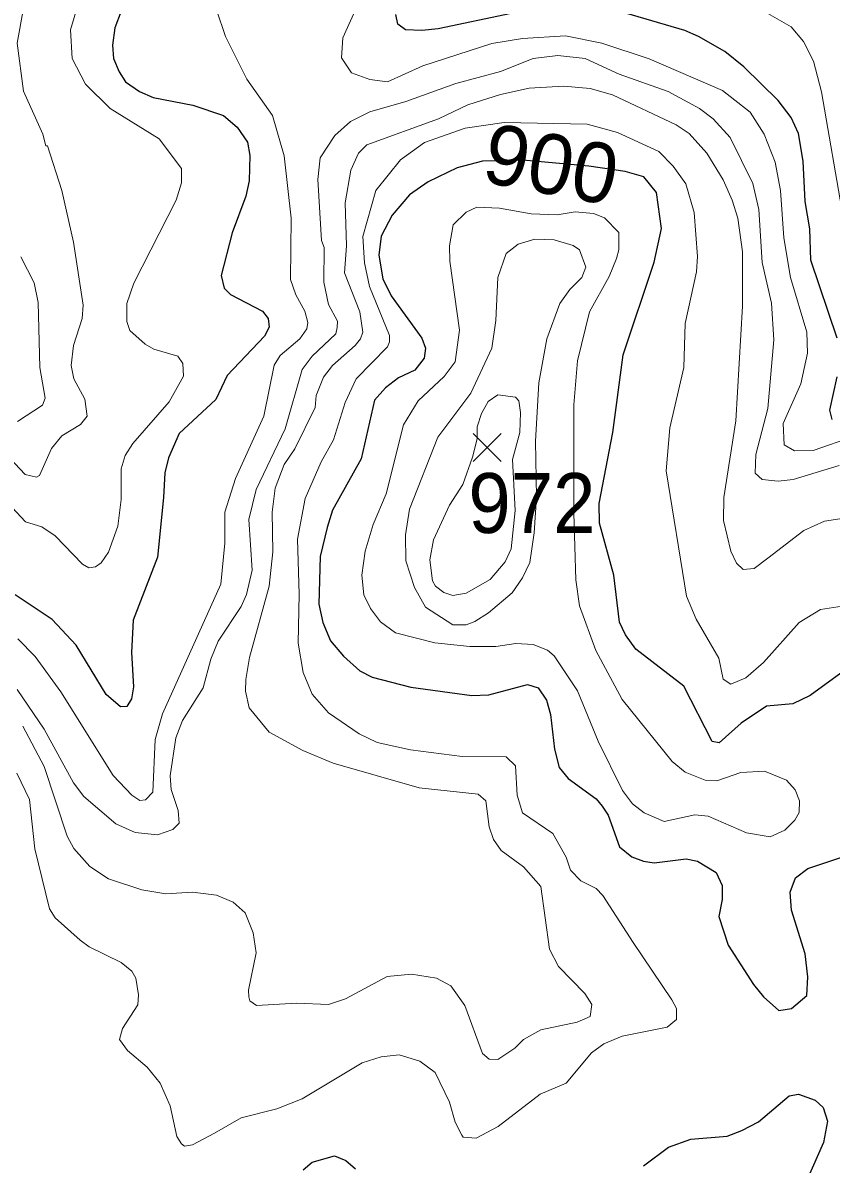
# Model space of a CAD drawing. Extents: x 294.2 to 320.3, y 7482.7 to 7510.7.
# Drawn here: x 318.548 to 319.627, y 7484.072 to 7485.595 of the extents above; entities that cross this region are included whole.
import ezdxf
from ezdxf.enums import TextEntityAlignment as Align

# ---------------------------------------------------------------- set-up
doc = ezdxf.new("R2010")
doc.units = 0
doc.header["$LTSCALE"] = 0.032
for name, color, linetype, lineweight in [('1', 7, 'Continuous', 25), ('2', 7, 'Continuous', 13), ('21', 7, 'Continuous', 25)]:
    doc.layers.add(name, color=color, linetype=linetype, lineweight=lineweight)
doc.layers.add('61', color=7, linetype='Continuous')

msp = doc.modelspace()

# ---------------------------------------------------------------- linework, layer by layer
at = {"layer": '1'}
for points in [[(318.6791, 7485.6105), (318.6707, 7485.5884), (318.6674, 7485.5653), (318.6691, 7485.5476), (318.6763, 7485.5298), (318.6847, 7485.5162), (318.7034, 7485.5035), (318.7217, 7485.4954), (318.775, 7485.4852), (318.8155, 7485.4713), (318.8338, 7485.4557), (318.8477, 7485.4358), (318.851, 7485.418), (318.8499, 7485.3842), (318.8455, 7485.3637), (318.8272, 7485.3148), (318.8128, 7485.2578), (318.8167, 7485.2411), (318.825, 7485.2325), (318.8677, 7485.2105), (318.8755, 7485.2003), (318.8766, 7485.189), (318.8705, 7485.1771), (318.8205, 7485.1245)], [(319.1999, 7485.6075), (319.1023, 7485.5871), (319.0806, 7485.5849), (319.0586, 7485.5856), (319.0484, 7485.5935), (319.0456, 7485.6064)], [(319.635, 7485.1744), (319.5995, 7485.2782), (319.5984, 7485.3201), (319.5923, 7485.3566), (319.5895, 7485.4104), (319.5834, 7485.4475), (319.5734, 7485.469), (319.5562, 7485.4916), (319.5102, 7485.5362), (319.4847, 7485.5567), (319.4496, 7485.5769), (319.4313, 7485.585), (319.3175, 7485.6183)], [(319.6399, 7484.727), (319.599, 7484.6971), (319.5758, 7484.6861), (319.5404, 7484.683), (319.5066, 7484.6602), (319.4775, 7484.6342), (319.4681, 7484.6358), (319.43, 7484.7097), (319.3663, 7484.7592), (319.3521, 7484.7781), (319.3445, 7484.7954), (319.3368, 7484.8581), (319.3178, 7484.9274), (319.317, 7484.9534), (319.3356, 7485.0483), (319.349, 7485.1518), (319.3905, 7485.2756), (319.4002, 7485.3206), (319.3939, 7485.3686), (319.3766, 7485.3898), (319.3517, 7485.3969), (319.3033, 7485.404), (319.2152, 7485.4118), (319.1614, 7485.4103), (319.1276, 7485.4016), (319.089, 7485.3828)], [(319.089, 7485.3828), (319.0639, 7485.3655), (319.0408, 7485.3385)], [(319.0408, 7485.3385), (319.0261, 7485.3102), (319.0229, 7485.2851), (319.0285, 7485.2536), (319.0397, 7485.2308), (319.0805, 7485.1742), (319.0853, 7485.1608), (319.0837, 7485.1474), (319.0711, 7485.1317), (319.0491, 7485.1215), (319.0318, 7485.1081), (319.0171, 7485.0916), (318.9995, 7485.0133), (318.9614, 7484.9449), (318.9543, 7484.9214), (318.9449, 7484.8828), (318.9428, 7484.8192), (318.9483, 7484.7948), (318.9585, 7484.7704), (318.9758, 7484.75), (318.9978, 7484.7303), (319.0143, 7484.7217), (319.0658, 7484.7083), (319.147, 7484.6973), (319.1698, 7484.698), (319.2217, 7484.7122), (319.2359, 7484.7075), (319.2469, 7484.691), (319.252, 7484.6721), (319.2575, 7484.6257), (319.2638, 7484.6013), (319.2756, 7484.5864), (319.3133, 7484.5596), (319.3212, 7484.5494), (319.3293, 7484.5376), (319.3442, 7484.4951), (319.3607, 7484.4818), (319.3764, 7484.4763), (319.3906, 7484.4739), (319.4333, 7484.4794), (319.4486, 7484.4762), (319.4735, 7484.4609), (319.4812, 7484.4437), (319.4812, 7484.4251), (319.4767, 7484.4022), (319.4895, 7484.3639), (319.5233, 7484.3115), (319.5367, 7484.2949), (319.5572, 7484.277), (319.5737, 7484.2796), (319.5942, 7484.2968), (319.5955, 7484.3217), (319.5923, 7484.3523), (319.5737, 7484.4107), (319.5722, 7484.435), (319.5793, 7484.4539), (319.5958, 7484.4665), (319.649, 7484.4841)], [(318.8205, 7485.1245), (318.8055, 7485.0922), (318.7567, 7485.0471), (318.7423, 7485.0144), (318.7373, 7484.9945), (318.7356, 7484.9617), (318.7278, 7484.8821)], [(319.6283, 7485.0657), (319.625, 7485.0781), (319.635, 7485.1227)], [(318.7278, 7484.8821), (318.6951, 7484.7977), (318.6928, 7484.7547), (318.6956, 7484.709), (318.6928, 7484.6929), (318.6867, 7484.6826), (318.6784, 7484.6821), (318.6589, 7484.6988), (318.619, 7484.7644), (318.5869, 7484.7988), (318.5375, 7484.8316)], [(319.3765, 7484.0695), (319.4097, 7484.0944), (319.4397, 7484.1053), (319.4882, 7484.1091), (319.5074, 7484.1167), (319.5297, 7484.1283), (319.5707, 7484.1629), (319.5832, 7484.1653)], [(319.5832, 7484.1653), (319.6053, 7484.1574), (319.6163, 7484.1472), (319.6218, 7484.1291), (319.6165, 7484.1008), (319.595, 7484.0513), (319.595, 7484.0049)], [(318.9222, 7484.0642), (318.934, 7484.0744), (318.9638, 7484.083), (318.9788, 7484.0768), (318.9921, 7484.0657)]]:
    msp.add_lwpolyline(points, dxfattribs=at)
at = {"layer": '2'}
for points in [[(318.6447, 7484.8689), (318.6524, 7484.8746), (318.662, 7484.8887), (318.6747, 7484.9232), (318.6793, 7484.9589), (318.6793, 7484.9998), (318.6844, 7485.0177), (318.6945, 7485.0336), (318.7431, 7485.0892), (318.7623, 7485.1237), (318.7616, 7485.1403), (318.7546, 7485.1504), (318.7226, 7485.1594), (318.7112, 7485.1664), (318.6907, 7485.1843), (318.6869, 7485.1965), (318.6869, 7485.2207), (318.6959, 7485.2475), (318.7526, 7485.3586), (318.7597, 7485.3816), (318.7597, 7485.4007), (318.7297, 7485.4404), (318.6646, 7485.4806), (318.6313, 7485.5131), (318.6135, 7485.5476), (318.6116, 7485.5859), (318.625, 7485.6312)], [(318.5487, 7485.6149), (318.5401, 7485.5681), (318.5487, 7485.5038), (318.5746, 7485.4465), (318.5786, 7485.4309), (318.5809, 7485.4308), (318.6001, 7485.3714), (318.6154, 7485.3024), (318.6282, 7485.2182), (318.6269, 7485.2003), (318.6154, 7485.1645), (318.6122, 7485.1377), (318.616, 7485.1198), (318.6307, 7485.093), (318.6339, 7485.07), (318.6249, 7485.0592), (318.6001, 7485.0438), (318.586, 7485.0272), (318.5701, 7484.9908), (318.5663, 7484.9889), (318.5509, 7484.9921), (318.5234, 7485.0215)], [(318.8063, 7485.6127), (318.8184, 7485.577), (318.847, 7485.5199), (318.8809, 7485.4714), (318.8969, 7485.4174), (318.9059, 7485.3344), (318.9053, 7485.2526), (318.9123, 7485.2322), (318.9244, 7485.2105), (318.9283, 7485.1951), (318.927, 7485.1869), (318.9174, 7485.1734), (318.8912, 7485.1511), (318.8835, 7485.1383), (318.8695, 7485.07), (318.8318, 7484.987), (318.8175, 7484.9419), (318.8175, 7484.9007), (318.8123, 7484.8458), (318.7342, 7484.6729), (318.7246, 7484.6384), (318.7214, 7484.5682), (318.7118, 7484.558), (318.7042, 7484.5573), (318.6933, 7484.5643), (318.6684, 7484.5905), (318.5988, 7484.7023), (318.5643, 7484.7495), (318.5413, 7484.7731)], [(319.0109, 7485.5194), (318.9866, 7485.5285), (318.9734, 7485.5485), (318.9751, 7485.5752), (318.9953, 7485.6204)], [(319.5394, 7485.6094), (319.5733, 7485.5897), (319.5899, 7485.5702), (319.6031, 7485.5438), (319.614, 7485.5029), (319.6427, 7485.3356), (319.6497, 7485.3152), (319.6676, 7485.2743), (319.6919, 7485.2405), (319.7059, 7485.2041), (319.7085, 7485.1875), (319.7027, 7485.1556), (319.704, 7485.1415), (319.7161, 7485.1307), (319.75, 7485.1211), (319.7698, 7485.1147)], [(319.3209, 7485.568), (319.2724, 7485.5776), (319.2149, 7485.5744), (319.1741, 7485.5674), (319.0819, 7485.5377), (319.0348, 7485.5165), (319.0109, 7485.5194)], [(319.6567, 7485.0432), (319.6027, 7485.0245), (319.5781, 7485.024), (319.5643, 7485.0318), (319.5626, 7485.0602), (319.5865, 7485.1135), (319.5954, 7485.1543), (319.5942, 7485.1824), (319.5724, 7485.2552), (319.5635, 7485.3082), (319.5591, 7485.3714), (319.552, 7485.4091), (319.5374, 7485.4467), (319.5189, 7485.4761), (319.4818, 7485.5048), (319.3841, 7485.547), (319.3209, 7485.568)], [(318.7457, 7484.572), (318.7444, 7484.5899), (318.752, 7484.6409), (318.761, 7484.6639), (318.7884, 7484.7074), (318.7986, 7484.7457), (318.8088, 7484.77), (318.8395, 7484.8159), (318.8465, 7484.8321), (318.854, 7484.8644), (318.8497, 7484.9321), (318.8593, 7484.9723), (318.8979, 7485.0532), (318.9209, 7485.1326), (318.9341, 7485.1504), (318.9656, 7485.1799), (318.9673, 7485.1885), (318.9679, 7485.1969), (318.9558, 7485.2191), (318.9495, 7485.2492), (318.9501, 7485.2951), (318.9466, 7485.3046), (318.9415, 7485.3859), (318.9449, 7485.4151), (318.9645, 7485.4446), (318.9851, 7485.4636), (319.011, 7485.4764), (319.0592, 7485.49), (319.1258, 7485.514), (319.1856, 7485.5304), (319.2289, 7485.5476), (319.2622, 7485.5514), (319.2986, 7485.5476), (319.3438, 7485.5268), (319.4092, 7485.5034), (319.4511, 7485.4809), (319.4695, 7485.4669), (319.4919, 7485.4419), (319.5223, 7485.3809), (319.5303, 7485.3458), (319.5349, 7485.2754), (319.547, 7485.2208), (319.5501, 7485.1722), (319.5425, 7485.0803), (319.5265, 7485.019), (319.5252, 7484.994), (319.5348, 7484.9857), (319.5559, 7484.9832), (319.5763, 7484.9857), (319.6376, 7485.0043)], [(319.4199, 7485.4589), (319.335, 7485.4991), (319.305, 7485.5074), (319.2699, 7485.5106), (319.2239, 7485.508), (319.1856, 7485.4997), (319.1419, 7485.4855)], [(319.1419, 7485.4855), (319.1029, 7485.4672), (319.0069, 7485.4324), (318.996, 7485.4213), (318.9857, 7485.3984), (318.9781, 7485.3548), (318.9799, 7485.2973), (318.9774, 7485.2616), (318.9976, 7485.2094), (319.0016, 7485.1821), (318.9988, 7485.1732), (318.9913, 7485.1643), (318.9614, 7485.1376), (318.9494, 7485.122), (318.9396, 7485.0978), (318.9379, 7485.0816), (318.9109, 7485.0265), (318.8965, 7485.0056), (318.8845, 7484.9739), (318.8805, 7484.9422), (318.8816, 7484.889), (318.8765, 7484.8434), (318.8506, 7484.7479), (318.8455, 7484.7186), (318.8449, 7484.703), (318.8501, 7484.6808), (318.8765, 7484.6485), (318.9218, 7484.6237), (318.9621, 7484.6071), (319.077, 7484.5739), (319.1555, 7484.5656), (319.1658, 7484.5567), (319.1702, 7484.5222), (319.176, 7484.505), (319.1862, 7484.4903), (319.2162, 7484.4686), (319.2392, 7484.4424), (319.2507, 7484.3588), (319.2628, 7484.3358), (319.2979, 7484.2994), (319.3075, 7484.2847), (319.305, 7484.2687), (319.2877, 7484.2611), (319.2392, 7484.2509), (319.2162, 7484.2381), (319.2047, 7484.2266), (319.1817, 7484.2113), (319.1703, 7484.2119), (319.1613, 7484.2196), (319.1377, 7484.2834), (319.1191, 7484.3096), (319.1, 7484.3198), (319.0668, 7484.3255), (319.0342, 7484.3224), (318.9787, 7484.2923), (318.9557, 7484.2847), (318.9136, 7484.2866), (318.8599, 7484.2834), (318.851, 7484.2898), (318.8497, 7484.2949), (318.8491, 7484.3039), (318.8593, 7484.3537), (318.8555, 7484.3805), (318.8446, 7484.4073), (318.8287, 7484.4213), (318.8063, 7484.4309), (318.7744, 7484.4347), (318.7386, 7484.4328), (318.7067, 7484.4379), (318.662, 7484.4526), (318.6371, 7484.4692), (318.616, 7484.4929), (318.6071, 7484.5095), (318.5764, 7484.6027), (318.5477, 7484.6563)], [(319.3222, 7484.4303), (319.3132, 7484.4398), (319.2928, 7484.4501), (319.2787, 7484.4641), (319.273, 7484.4814), (319.2552, 7484.5133), (319.2149, 7484.5407), (319.2079, 7484.5644), (319.2053, 7484.6033), (319.1932, 7484.6154), (319.1345, 7484.6161), (319.0655, 7484.625), (319.0208, 7484.6345), (318.9966, 7484.6461), (318.9557, 7484.6741), (318.934, 7484.699), (318.9219, 7484.7278), (318.9156, 7484.767), (318.9168, 7484.8324), (318.9145, 7484.9059), (318.9248, 7484.9602), (318.9461, 7485.0092), (318.9627, 7485.0384), (318.9782, 7485.0885), (318.9926, 7485.1199), (319.0345, 7485.1628), (319.0374, 7485.1695), (319.0374, 7485.1778), (319.0104, 7485.2433), (319.0041, 7485.275), (319.0016, 7485.3101), (319.0189, 7485.3714), (319.0521, 7485.4122), (319.084, 7485.4352), (319.1383, 7485.4544), (319.1903, 7485.4622), (319.3011, 7485.4597), (319.3418, 7485.4486), (319.397, 7485.4233), (319.4161, 7485.4039), (319.4327, 7485.3803), (319.4441, 7485.342), (319.4486, 7485.2833), (319.4473, 7485.2629), (319.432, 7485.1939), (319.4301, 7485.1352), (319.4116, 7485.0547), (319.4064, 7484.9972), (319.4339, 7484.83), (319.4467, 7484.7993), (319.4767, 7484.747), (319.4825, 7484.7189), (319.4927, 7484.7124), (319.5131, 7484.7208), (319.5367, 7484.7412), (319.584, 7484.7948), (319.6127, 7484.8121), (319.6414, 7484.8166)], [(319.644, 7484.934), (319.6178, 7484.9302), (319.5904, 7484.9174), (319.5424, 7484.8804), (319.524, 7484.867), (319.5092, 7484.8657), (319.5003, 7484.874), (319.4927, 7484.89), (319.4831, 7484.9308), (319.4837, 7484.9615), (319.4997, 7485.0637), (319.5086, 7485.2169), (319.5086, 7485.2897), (319.5022, 7485.3344), (319.4946, 7485.3586), (319.4825, 7485.3854), (319.4608, 7485.4212), (319.4371, 7485.4474), (319.4199, 7485.4589)], [(318.5407, 7485.063), (318.5739, 7485.0847), (318.5777, 7485.0943), (318.5707, 7485.1352), (318.5682, 7485.222), (318.563, 7485.2482), (318.5452, 7485.2826)], [(318.522, 7484.9607), (318.5516, 7484.9289), (318.5733, 7484.9225), (318.5911, 7484.9104), (318.6275, 7484.8727), (318.6358, 7484.8676), (318.6447, 7484.8689)], [(318.5401, 7484.7054), (318.5764, 7484.6525), (318.6154, 7484.5809), (318.6294, 7484.5624), (318.6722, 7484.526)], [(318.5399, 7484.5938), (318.5566, 7484.5587), (318.5641, 7484.4928), (318.5836, 7484.4126), (318.5911, 7484.4006), (318.6244, 7484.3706), (318.6364, 7484.3617), (318.6789, 7484.3411), (318.6932, 7484.3294), (318.6989, 7484.3202), (318.7024, 7484.2979), (318.7012, 7484.2846), (318.6811, 7484.2528), (318.6767, 7484.2381), (318.6875, 7484.2234), (318.7137, 7484.2011), (318.731, 7484.18), (318.7444, 7484.1494), (318.7533, 7484.1085), (318.7597, 7484.0989), (318.7635, 7484.0957), (318.7744, 7484.0976), (318.8038, 7484.113), (318.8395, 7484.1334), (318.8868, 7484.1455), (318.9206, 7484.1589), (319.001, 7484.2068), (319.026, 7484.2151), (319.0502, 7484.2177), (319.0776, 7484.2094), (319.0981, 7484.194), (319.1173, 7484.1545), (319.1249, 7484.1276), (319.1339, 7484.1104), (319.1358, 7484.1078), (319.153, 7484.1066), (319.1823, 7484.1219), (319.2385, 7484.1653), (319.273, 7484.18), (319.3069, 7484.2202), (319.3235, 7484.2323), (319.3477, 7484.2425)], [(318.6722, 7484.526), (318.6977, 7484.5145), (318.7278, 7484.5114), (318.7482, 7484.5184), (318.7565, 7484.5267), (318.7552, 7484.5439), (318.7457, 7484.572)], [(319.3477, 7484.2425), (319.4078, 7484.2547), (319.4205, 7484.2649), (319.4205, 7484.2796), (319.4141, 7484.2911), (319.3624, 7484.3677), (319.3222, 7484.4303)]]:
    msp.add_lwpolyline(points, dxfattribs=at)
for points in [[(319.2264, 7485.34), (319.1843, 7485.3478), (319.1537, 7485.349), (319.1396, 7485.3426), (319.1224, 7485.3254), (319.1173, 7485.2973), (319.1179, 7485.2769), (319.1306, 7485.185), (319.1249, 7485.1428), (319.1102, 7485.123), (319.0757, 7485.0904), (319.056, 7485.0585), (319.033, 7484.9666), (319.0157, 7484.9257), (319.0049, 7484.89), (319.0004, 7484.8581), (319.0029, 7484.8318), (319.0119, 7484.8134), (319.0253, 7484.7955), (319.0451, 7484.7808), (319.0978, 7484.7674), (319.1447, 7484.7629), (319.1792, 7484.7629), (319.206, 7484.7668), (319.229, 7484.7655), (319.2481, 7484.7578), (319.257, 7484.7501), (319.2884, 7484.7035), (319.3158, 7484.6365), (319.3484, 7484.5707), (319.3618, 7484.5529), (319.3771, 7484.5407), (319.4039, 7484.5292), (319.4448, 7484.5382), (319.4627, 7484.5362), (319.5138, 7484.5139), (319.5456, 7484.5088), (319.5648, 7484.5177), (319.5782, 7484.5311), (319.584, 7484.5413), (319.5846, 7484.5567), (319.5789, 7484.5714), (319.5674, 7484.5841), (319.538, 7484.5963), (319.5061, 7484.5944), (319.4741, 7484.5835), (319.4588, 7484.5841), (319.432, 7484.595), (319.4148, 7484.609), (319.3477, 7484.6921), (319.3126, 7484.7572), (319.2909, 7484.8172), (319.2858, 7484.8517), (319.2833, 7484.9408), (319.2833, 7485.0854), (319.2884, 7485.1441), (319.3043, 7485.2092), (319.3305, 7485.2565), (319.3401, 7485.2807), (319.3433, 7485.2922), (319.3433, 7485.3152), (319.3241, 7485.335), (319.3094, 7485.3407), (319.2852, 7485.3427), (319.2609, 7485.3388)], [(319.2324, 7485.0368), (319.2334, 7484.9622), (319.2306, 7484.9143), (319.2245, 7484.8747), (319.2149, 7484.8542), (319.2009, 7484.8344), (319.1696, 7484.8076), (319.1511, 7484.7961), (319.1396, 7484.7916), (319.1217, 7484.7916), (319.0853, 7484.8152), (319.0706, 7484.8415), (319.0591, 7484.8772), (319.0585, 7484.9117), (319.0642, 7484.9462), (319.1019, 7485.0419), (319.146, 7485.1007), (319.174, 7485.1607), (319.1791, 7485.1977), (319.1817, 7485.2552), (319.1932, 7485.2871), (319.2092, 7485.2998), (319.2315, 7485.3062), (319.2571, 7485.3056), (319.2826, 7485.298), (319.2909, 7485.2922), (319.2992, 7485.2692), (319.2941, 7485.2552), (319.2781, 7485.2392), (319.2647, 7485.2207), (319.2475, 7485.1735), (319.2366, 7485.1147)], [(319.1817, 7485.0987), (319.1689, 7485.0898), (319.16, 7485.0739), (319.1543, 7485.056), (319.1542, 7485.0399), (319.1481, 7485.0152), (319.1354, 7484.9791), (319.1173, 7484.9513), (319.0961, 7484.9053), (319.091, 7484.8785), (319.0949, 7484.8504), (319.0987, 7484.8433), (319.1096, 7484.835), (319.1217, 7484.8306), (319.1396, 7484.8338), (319.1715, 7484.8523), (319.1919, 7484.8759), (319.1996, 7484.8931), (319.2052, 7484.9442), (319.2013, 7485.0124), (319.2111, 7485.0483), (319.2123, 7485.0751), (319.2098, 7485.0905), (319.2053, 7485.0955)]]:
    msp.add_lwpolyline(points, close=True, dxfattribs=at)
at = {"layer": '21'}
for p, q in [((319.149, 7485.0472), (319.1865, 7485.0097)), ((319.1865, 7485.0472), (319.149, 7485.0097))]:
    msp.add_line(p, q, dxfattribs=at)

# ---------------------------------------------------------------- texts
at = {"layer": '61'}
msp.add_text('900', height=0.08, rotation=349.538, dxfattribs=at).set_placement((319.2458, 7485.3672), align=Align.CENTER)
at = {"layer": '61', "width": 0.95}
msp.add_text('972', height=0.08, dxfattribs=at).set_placement((319.2274, 7484.9142), align=Align.CENTER)

doc.saveas('drawing.dxf')
